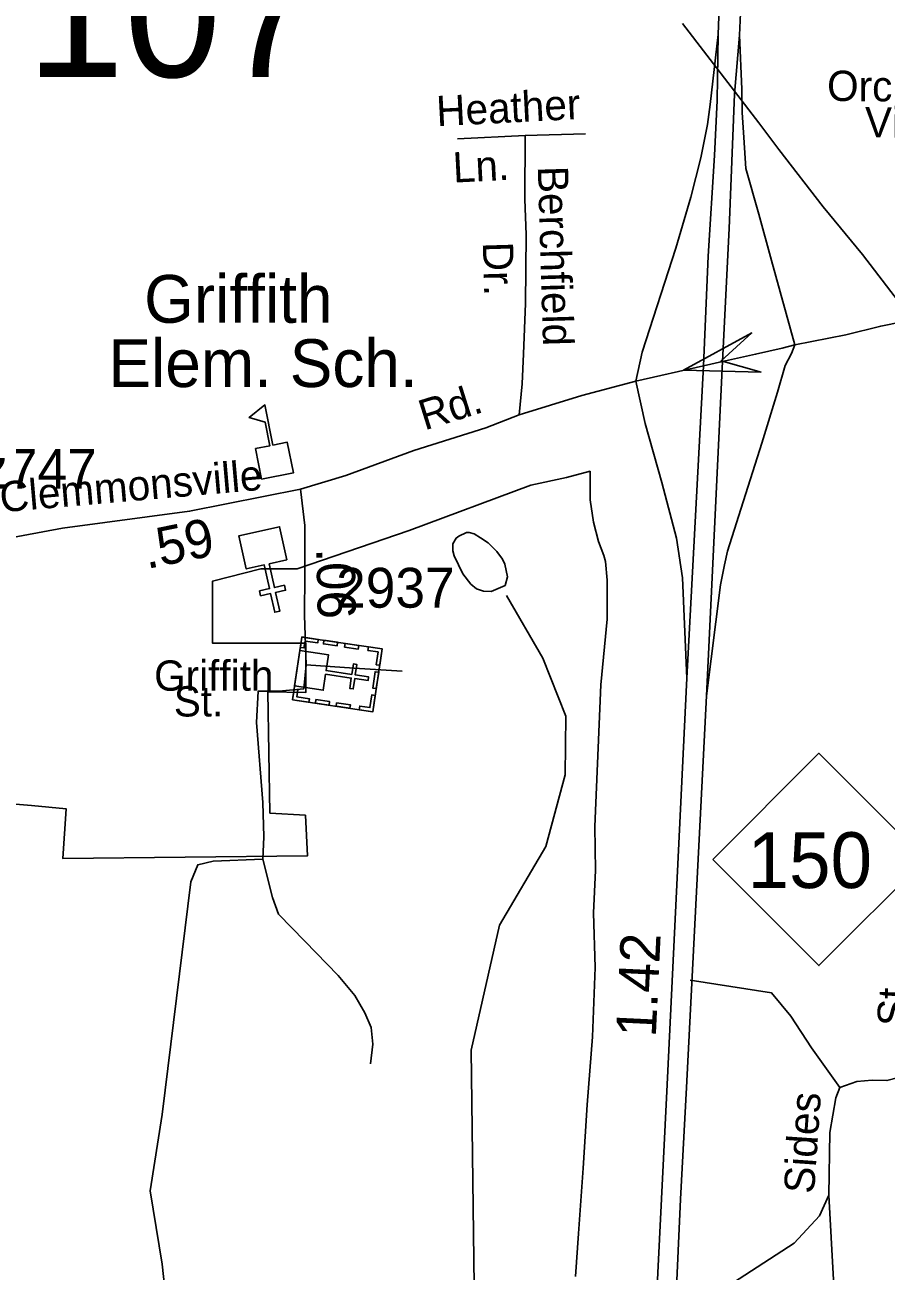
# Model space of a CAD drawing. Extents: x 1553981 to 1780076, y 812965 to 996873.
# Drawn here: x 1632627.7 to 1632965.2, y 845291.2 to 845779.8 of the extents above; entities that cross this region are included whole.
import ezdxf

# ---------------------------------------------------------------- set-up
doc = ezdxf.new("R2010")
doc.units = 0
for name, color, linetype in [('Exist Aviation Coast Guard Station CELL', 7, 'Continuous'), ('Exist Aviation Commercial or Municipal CELL', 7, 'Continuous'), ('Exist Cultural Church CELL', 7, 'Continuous'), ('Exist Cultural Educational Facility High Label', 7, 'Continuous'), ('Exist Hydrographic Creek Single Shore', 7, 'Continuous'), ('Exist Hydrographic Misc Water Feature', 7, 'Continuous'), ('Exist Road Non-System Type 51 Label', 7, 'Continuous'), ('Exist Road Primary Interstate Ramp 1 Lane Attributed', 7, 'Continuous'), ('Exist Road Primary NC Divided Attributed', 7, 'Continuous'), ('Exist Road Primary NC Service Mileage Hundredths English Label', 7, 'Continuous'), ('Exist Road Primary NC Shield Number Label', 7, 'Continuous'), ('Exist Road Secondary Mileage Hundredths English Label', 7, 'Continuous'), ('Exist Road Secondary Structure Standard Bridge Attributed CELL', 7, 'Continuous'), ('Exist Road Secondary Structure Standard Bridge Number Label', 7, 'Continuous'), ('Exist Road Secondary Type 51 Attributed', 7, 'Continuous'), ('Exist Road Secondary Type 51 Number Label', 7, 'Continuous'), ('Exist Utilities Electrical Transmission Line', 7, 'Continuous'), ('Map Preparation Border Antique Large Shape', 7, 'Continuous'), ('Map Preparation Border County Name Lower Right Label', 7, 'Continuous'), ('Map Preparation Border Division and District Label', 7, 'Continuous'), ('Map Preparation Border FIPS Code Label', 7, 'Continuous'), ('Map Preparation Border Revised Sign Off', 7, 'Continuous')]:
    doc.layers.add(name, color=color, linetype=linetype)

msp = doc.modelspace()

# ---------------------------------------------------------------- linework, layer by layer
at = {"layer": 'Exist Aviation Coast Guard Station CELL'}
msp.add_lwpolyline([(1632720.42, 845601.67), (1632718.04, 845613.67), (1632723.69, 845614.79), (1632721.86, 845624), (1632715.51, 845625.83), (1632721.74, 845630.78), (1632724.87, 845615.03), (1632730.51, 845616.14), (1632732.89, 845604.14)], close=True, dxfattribs=at)
at = {"layer": 'Exist Aviation Commercial or Municipal CELL'}
for points in [[(1632767.7, 845535.12), (1632764.04, 845510.51), (1632732.56, 845515.19), (1632736.21, 845539.8)], [(1632735.61, 845535.71), (1632737.03, 845535.5), (1632737.44, 845538.22), (1632742.43, 845537.48), (1632742.64, 845538.85), (1632736.22, 845539.81)], [(1632744.86, 845538.52), (1632750.22, 845537.73), (1632750.01, 845536.32), (1632744.65, 845537.11)], [(1632753.17, 845537.29), (1632758.53, 845536.49), (1632758.32, 845535.08), (1632752.96, 845535.88)], [(1632762.34, 845535.92), (1632762.13, 845534.52), (1632766.11, 845533.93), (1632765.37, 845528.91), (1632766.74, 845528.71), (1632767.7, 845535.12)], [(1632735.43, 845534.47), (1632733.37, 845520.61), (1632744.56, 845518.94), (1632745.5, 845525.22), (1632755.57, 845523.72), (1632754.97, 845519.64), (1632756.33, 845519.44), (1632756.93, 845523.52), (1632762.15, 845522.74), (1632762.37, 845524.18), (1632757.15, 845524.96), (1632757.75, 845529.05), (1632756.39, 845529.25), (1632755.79, 845525.16), (1632745.71, 845526.65), (1632746.62, 845532.81)], [(1632766.33, 845525.97), (1632765.38, 845519.56), (1632763.97, 845519.77), (1632764.92, 845526.18)], [(1632733.17, 845519.28), (1632734.59, 845519.07), (1632734.18, 845516.35), (1632739.18, 845515.61), (1632738.97, 845514.23), (1632732.56, 845515.19)], [(1632758.68, 845511.3), (1632758.89, 845512.7), (1632762.87, 845512.11), (1632763.61, 845517.12), (1632764.99, 845516.92), (1632764.03, 845510.5)], [(1632741.7, 845515.26), (1632747.06, 845514.47), (1632746.85, 845513.06), (1632741.49, 845513.86)], [(1632749.85, 845514.05), (1632755.21, 845513.26), (1632755, 845511.85), (1632749.64, 845512.64)]]:
    msp.add_lwpolyline(points, close=True, dxfattribs=at)
at = {"layer": 'Exist Cultural Church CELL'}
msp.add_lwpolyline([(1632730.36, 845570.05), (1632723.42, 845568.49), (1632725.48, 845559.2), (1632729.39, 845560.07), (1632729.82, 845558.12), (1632725.92, 845557.25), (1632727.55, 845549.91), (1632725.59, 845549.48), (1632723.96, 845556.81), (1632720.06, 845555.95), (1632719.62, 845557.89), (1632723.53, 845558.76), (1632721.46, 845568.05), (1632714.42, 845566.5), (1632711.54, 845579.49), (1632727.47, 845583.04)], close=True, dxfattribs=at)
at = {"layer": 'Exist Hydrographic Creek Single Shore'}
msp.add_lwpolyline([(1632692.73, 845052.3), (1632732.2, 845096.51), (1632773.45, 845146.96), (1632789.44, 845171.67), (1632800.45, 845213.31), (1632804.08, 845254.67), (1632802.58, 845377.8), (1632813.7, 845426.82), (1632831.82, 845457.63), (1632839.45, 845485.79), (1632839.69, 845508.77), (1632830.7, 845531.51), (1632816.45, 845556.02)], dxfattribs=at)
at = {"layer": 'Exist Hydrographic Misc Water Feature'}
msp.add_lwpolyline([(1632815.86, 845560.02), (1632816.75, 845563.33), (1632815.82, 845568.35), (1632814.86, 845570.36), (1632812.64, 845573.39), (1632809.19, 845576.68), (1632806.22, 845578.73), (1632803.75, 845580.26), (1632801.75, 845580.78), (1632800.75, 845580.8), (1632797.74, 845579.34), (1632796.72, 845578.61), (1632795.44, 845576.38), (1632795.4, 845573.63), (1632795.88, 845571.62), (1632799.29, 845564.57), (1632802.48, 845560.53), (1632804.69, 845558.75), (1632807.44, 845557.72), (1632810.44, 845557.67), (1632815.86, 845560.02)], dxfattribs=at)
at = {"layer": 'Exist Road Primary Interstate Ramp 1 Lane Attributed'}
for points in [[(1632899.39, 845776), (1632896.23, 845748.63), (1632895.14, 845740.81), (1632892.62, 845727.69), (1632888.63, 845712.2), (1632882.74, 845692.22), (1632869.64, 845651.5), (1632867.09, 845640.17)], [(1632929.46, 845654.32), (1632920.24, 845687.44), (1632915.3, 845705.66), (1632910.17, 845723.47), (1632909.45, 845735.64), (1632908.73, 845745.5), (1632908.61, 845754.65), (1632907.8, 845775.82)], [(1632894.82, 845516.77), (1632900.25, 845560.27), (1632901.88, 845568.14), (1632903.03, 845573.49), (1632906.63, 845584.63), (1632916.45, 845615.75), (1632922.66, 845635.81), (1632925.6, 845646.28), (1632928.09, 845650.97), (1632929.46, 845654.32)], [(1632867.09, 845640.17), (1632870.78, 845623.45), (1632877.33, 845600.35), (1632883.06, 845578.57), (1632885.35, 845563.06), (1632887.13, 845523.63)]]:
    msp.add_lwpolyline(points, dxfattribs=at)
at = {"layer": 'Exist Road Primary NC Divided Attributed'}
for points in [[(1632899.92, 845790.43), (1632899.39, 845776)], [(1632907.8, 845775.82), (1632908.59, 845793.18)], [(1632899.39, 845776), (1632899.03, 845750.1), (1632897.9, 845728.58), (1632895.51, 845689.07), (1632893.64, 845646.08)], [(1632901.12, 845647.88), (1632903.68, 845699.94), (1632905.83, 845752.61), (1632907.8, 845775.82)], [(1632894.82, 845516.77), (1632901.12, 845647.88)], [(1632893.64, 845646.08), (1632887.13, 845523.63)], [(1632887.13, 845523.63), (1632879.38, 845364.34), (1632874.95, 845274.63), (1632872.18, 845217.31), (1632869.13, 845149.06), (1632867.75, 845122.06), (1632865.67, 845078.59), (1632864.41, 845052.3)], [(1632872.07, 845052.3), (1632872.6, 845063.22), (1632874.67, 845123.17), (1632880.63, 845216.48), (1632881.87, 845258.57), (1632884.64, 845319.35), (1632887.01, 845363.13), (1632894.82, 845516.77)]]:
    msp.add_lwpolyline(points, dxfattribs=at)
at = {"layer": 'Exist Road Secondary Structure Standard Bridge Attributed CELL'}
msp.add_lwpolyline([(1632916.21, 845643.66), (1632885.74, 845644.48), (1632912.53, 845659.01), (1632900.56, 845648.03)], close=True, dxfattribs=at)
at = {"layer": 'Exist Road Secondary Type 51 Attributed'}
for points in [[(1632929.46, 845654.32), (1632949.46, 845658.29), (1632963.12, 845661.71), (1632979.22, 845665.01)], [(1632901.12, 845647.88), (1632914.06, 845650.65), (1632924.44, 845653.06), (1632929.46, 845654.32)], [(1632893.64, 845646.08), (1632901.12, 845647.88)], [(1632867.09, 845640.17), (1632893.64, 845646.08)], [(1632735.67, 845597.79), (1632753.5, 845603.09), (1632780.15, 845612.95), (1632808.36, 845621.81), (1632821.36, 845626.85), (1632845.98, 845634.55), (1632867.09, 845640.17)], [(1632518.15, 845581.77), (1632542.89, 845577.26), (1632559.4, 845574.19), (1632577.1, 845572.53), (1632603.66, 845575.3), (1632642.39, 845582.49), (1632692.18, 845589.14), (1632735.67, 845597.79)], [(1632735.67, 845597.79), (1632737.33, 845583.57), (1632737.33, 845564.66), (1632737.18, 845548.17), (1632737.86, 845528.85)]]:
    msp.add_lwpolyline(points, dxfattribs=at)
at = {"layer": 'Exist Utilities Electrical Transmission Line'}
msp.add_lwpolyline([(1632974.81, 845665.23), (1632955.95, 845689.75), (1632940.52, 845708.47), (1632923.14, 845730.99), (1632915.32, 845741.35), (1632885.45, 845780.31)], dxfattribs=at)
at = {"layer": 'Map Preparation Border County Name Lower Right Label'}
for p, q in [((1632823.7, 845736.48), (1632797.21, 845735.12)), ((1632847.45, 845737.13), (1632823.7, 845736.48))]:
    msp.add_line(p, q, dxfattribs=at)
for points in [[(1632823.7, 845736.48), (1632823.57, 845711.5), (1632824.11, 845697.5), (1632823.88, 845670.56), (1632823.04, 845650.81), (1632822.62, 845639.04), (1632821.36, 845626.85)], [(1632737.86, 845528.85), (1632736.93, 845519.45), (1632727.21, 845518.5), (1632719.07, 845518.5), (1632718.44, 845506.28), (1632720.95, 845474.93), (1632721.26, 845461.45), (1632720.95, 845452.68)], [(1632775.46, 845526.34), (1632756.66, 845527.6), (1632737.86, 845528.85)], [(1632978.22, 845501.12), (1632977.73, 845479.49), (1632977.25, 845450.34), (1632977.25, 845411.08), (1632977.73, 845387.76), (1632977.73, 845375.72), (1632976.77, 845372.83), (1632975.61, 845370.5), (1632973.59, 845368.54), (1632970.06, 845367.08), (1632965.56, 845365.9), (1632959.81, 845365.99), (1632953.8, 845365.56), (1632947.09, 845363.13)], [(1632720.95, 845452.68), (1632701.38, 845451.85), (1632695.39, 845450.52), (1632692.72, 845443.86), (1632681.41, 845352.57), (1632676.75, 845322.59), (1632681.41, 845293.94), (1632684.71, 845263.66)], [(1632720.95, 845452.68), (1632724.66, 845437.7), (1632727.06, 845431.17), (1632737.37, 845420.53), (1632750.41, 845407.09), (1632757.03, 845399.25), (1632760.92, 845392.44), (1632763.32, 845386.66), (1632763.99, 845380.15), (1632763.11, 845372.43)], [(1632888.4, 845405.28), (1632920.35, 845400.27), (1632927.93, 845391.08), (1632935.92, 845378.7), (1632947.09, 845363.13)], [(1632942.72, 845320.89), (1632943.1, 845345.55), (1632945.49, 845359.13), (1632947.09, 845363.13)], [(1632881.26, 845272.17), (1632902.81, 845284.95), (1632929.15, 845302.12), (1632939.12, 845312.9), (1632942.72, 845320.89)], [(1632942.72, 845320.89), (1632944.64, 845287.76), (1632944.28, 845265.03), (1632943.55, 845248.81), (1632942.24, 845230.07), (1632942.24, 845216.79)]]:
    msp.add_lwpolyline(points, dxfattribs=at)
at = {"layer": 'Map Preparation Border Division and District Label'}
msp.add_lwpolyline([(1632897.27, 845452.58), (1632938.9, 845494.2), (1632980.52, 845452.58), (1632938.9, 845410.95)], close=True, dxfattribs=at)
at = {"layer": 'Map Preparation Border FIPS Code Label'}
for points in [[(1632853.43, 845521.11), (1632855.87, 845546.77), (1632855.87, 845562.04), (1632855.26, 845569.37), (1632854.61, 845571.77), (1632852.52, 845577.26), (1632850.57, 845584.81), (1632849.24, 845593.55), (1632849.15, 845604.81), (1632839.99, 845602.37), (1632825.94, 845599.31), (1632778.3, 845581.59), (1632734.41, 845566.52), (1632720.08, 845566.52), (1632701.12, 845561.67), (1632701.12, 845537.43), (1632737.78, 845537.43), (1632737.78, 845518.05), (1632722.82, 845518.26), (1632723.71, 845470.73), (1632737.6, 845469.9), (1632738.43, 845454.06), (1632642.46, 845452.96), (1632643.84, 845472.4), (1632630.24, 845473.79), (1632619.41, 845474.62)], [(1632843.47, 845289.1), (1632844.67, 845305.95), (1632846.52, 845331.53), (1632848, 845356.37), (1632850.11, 845383.08), (1632851.22, 845410.16), (1632850.49, 845431.67), (1632851.31, 845448.27), (1632850.98, 845465.51), (1632853.43, 845521.11)]]:
    msp.add_lwpolyline(points, dxfattribs=at)
at = {"layer": 'Map Preparation Border Revised Sign Off'}
for points in [[(1632853.43, 845521.11), (1632855.87, 845546.77), (1632855.87, 845562.04), (1632855.26, 845569.37), (1632854.61, 845571.77), (1632852.52, 845577.26), (1632850.57, 845584.81), (1632849.24, 845593.55), (1632849.15, 845604.81), (1632839.99, 845602.37), (1632825.94, 845599.31), (1632778.3, 845581.59), (1632734.41, 845566.52), (1632720.08, 845566.52), (1632701.12, 845561.67), (1632701.12, 845537.43), (1632737.78, 845537.43), (1632737.78, 845518.05), (1632722.82, 845518.26), (1632723.71, 845470.73), (1632737.6, 845469.9), (1632738.43, 845454.06), (1632642.46, 845452.96), (1632643.84, 845472.4), (1632630.24, 845473.79), (1632619.41, 845474.62)], [(1632843.47, 845289.1), (1632844.67, 845305.95), (1632846.52, 845331.53), (1632848, 845356.37), (1632850.11, 845383.08), (1632851.22, 845410.16), (1632850.49, 845431.67), (1632851.31, 845448.27), (1632850.98, 845465.51), (1632853.43, 845521.11)]]:
    msp.add_lwpolyline(points, dxfattribs=at)

# ---------------------------------------------------------------- texts
at = {"layer": 'Exist Cultural Educational Facility High Label'}
for s, p in [('Griffith', (1632674.38, 845663)), ('Elem. Sch.', (1632660.39, 845637.81))]:
    msp.add_text(s, height=18.75, dxfattribs=at).set_placement(p)
at = {"layer": 'Exist Road Non-System Type 51 Label'}
for s, rotation, p in [('Orchard', 359.4873, (1632942.04, 845750.02)), ('Heather', 2.9465, (1632789.19, 845740.04)), ('View', 359.4791, (1632956.85, 845735.73)), ('Ln.', 2.9465, (1632795.67, 845717.95)), ('Berchfield', 271.7026, (1632828.66, 845724.33)), ('Dr.', 271.7026, (1632807.1, 845694.58)), ('St.', 89.0978, (1632973.7, 845387.2)), ('Sides', 86.0208, (1632936.95, 845321.29))]:
    msp.add_text(s, height=11.875, rotation=rotation, dxfattribs=at).set_placement(p)
at = {"layer": 'Exist Road Primary NC Service Mileage Hundredths English Label'}
msp.add_text('1.42', height=15.625, rotation=87.2688, dxfattribs=at).set_placement((1632874.93, 845382.69))
at = {"layer": 'Exist Road Primary NC Shield Number Label'}
msp.add_text('150', height=21.875, dxfattribs=at).set_placement((1632910.91, 845441.36))
at = {"layer": 'Exist Road Secondary Mileage Hundredths English Label'}
for s, rotation, p in [('.59', 11.4683, (1632675.43, 845566.44)), ('.06', 271.3193, (1632741.83, 845574.59))]:
    msp.add_text(s, height=15, rotation=rotation, dxfattribs=at).set_placement(p)
at = {"layer": 'Exist Road Secondary Structure Standard Bridge Number Label'}
msp.add_text('107', height=51.263, dxfattribs=at).set_placement((1632628.39, 845759.4))
at = {"layer": 'Exist Road Secondary Type 51 Number Label'}
for s, p in [('2747', (1632609.34, 845597.94)), ('2937', (1632749.61, 845551.3))]:
    msp.add_text(s, height=15.625, dxfattribs=at).set_placement(p)
at = {"layer": 'Map Preparation Border Antique Large Shape'}
for s, rotation, p in [('Rd.', 17.4063, (1632784.3, 845620.74)), ('Clemmonsville', 4.9423, (1632618.28, 845588.67))]:
    msp.add_text(s, height=11.875, rotation=rotation, dxfattribs=at).set_placement(p)
for s, p in [('Griffith', (1632678.31, 845518.74)), ('St.', (1632686.02, 845508.63))]:
    msp.add_text(s, height=11.875, dxfattribs=at).set_placement(p)

doc.saveas('drawing.dxf')
